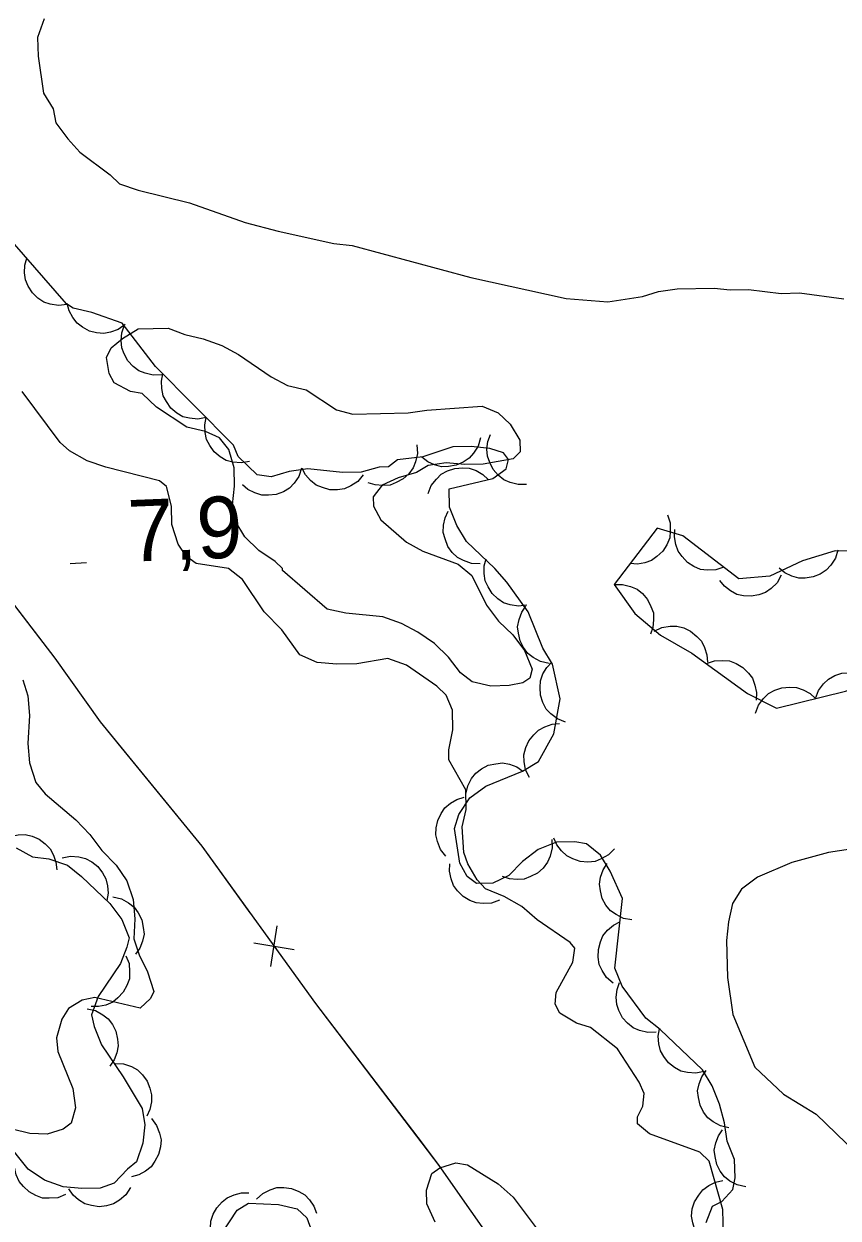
# Model space of a CAD drawing. Extents: x 336540 to 340074, y 5572036 to 5573747.
# Drawn here: x 337937.2 to 337976.8, y 5573562.4 to 5573620.6 of the extents above; entities that cross this region are included whole.
import ezdxf

# ---------------------------------------------------------------- set-up
doc = ezdxf.new("R2010")
doc.units = 0
for name, color, linetype in [('Niveau 2', 7, 'Continuous'), ('Niveau 3', 7, 'Continuous'), ('Niveau 37', 7, 'Continuous'), ('Niveau 44', 7, 'Continuous')]:
    doc.layers.add(name, color=color, linetype=linetype)

msp = doc.modelspace()

# ---------------------------------------------------------------- linework, layer by layer
at = {"layer": 'Niveau 2'}
for points in [[(337938.14, 5573620.82), (337937.82, 5573619.91), (337937.85, 5573619.01), (337938.11, 5573617.21), (337938.58, 5573616.44), (337938.71, 5573615.76), (337939.29, 5573614.99), (337939.87, 5573614.33), (337941.35, 5573613.23), (337941.81, 5573612.79), (337942.72, 5573612.48), (337945.21, 5573611.86), (337947.93, 5573610.91), (337949.52, 5573610.49), (337952.23, 5573609.88), (337953.13, 5573609.79), (337958.91, 5573608.23), (337963.55, 5573607.21), (337965.57, 5573607.04), (337967.26, 5573607.3), (337968.04, 5573607.55), (337968.94, 5573607.68), (337970.74, 5573607.72), (337971.52, 5573607.63), (337972.42, 5573607.65), (337974, 5573607.46), (337974.9, 5573607.48), (337977.05, 5573607.19)], [(337949.74, 5573593.96), (337949.74, 5573594.07), (337949.39, 5573594.4), (337948.59, 5573594.94), (337947.9, 5573595.6), (337947.43, 5573596.38), (337947.3, 5573597.17), (337947.4, 5573598.07), (337947.38, 5573598.97), (337947.13, 5573599.86), (337946.67, 5573600.42), (337945.99, 5573600.74), (337945.08, 5573600.94), (337943.6, 5573601.92), (337942.91, 5573602.58), (337942.34, 5573602.68), (337941.55, 5573603.11), (337941.31, 5573603.56), (337941.18, 5573604.34), (337941.4, 5573604.8), (337941.95, 5573605.26), (337942.72, 5573605.73), (337944.18, 5573605.76), (337944.98, 5573605.45), (337945.88, 5573605.24), (337946.79, 5573604.92), (337947.59, 5573604.49), (337949.19, 5573603.4), (337949.98, 5573602.97), (337950.89, 5573602.77), (337952.37, 5573601.79), (337953.16, 5573601.58), (337955.86, 5573601.65), (337956.76, 5573601.78), (337959.45, 5573601.96), (337960.24, 5573601.64), (337960.82, 5573601.09), (337961.29, 5573600.31), (337961.3, 5573599.75), (337960.97, 5573599.4), (337959.51, 5573599.14), (337958.61, 5573599.12), (337957.71, 5573599.21), (337956.82, 5573599.08), (337956.26, 5573598.73), (337955.37, 5573598.48), (337954.59, 5573598.12), (337954.15, 5573597.55), (337954.16, 5573597.1), (337954.52, 5573596.43), (337955.78, 5573595.34), (337956.57, 5573594.91), (337958.28, 5573594.27), (337958.96, 5573593.72), (337959.67, 5573592.27), (337960.25, 5573591.5), (337960.94, 5573590.84), (337961.52, 5573590.07), (337961.88, 5573589.17), (337961.78, 5573588.72), (337961.44, 5573588.49), (337960.77, 5573588.36), (337959.87, 5573588.34), (337958.97, 5573588.54), (337958.4, 5573588.98), (337957.82, 5573589.75), (337957.13, 5573590.41), (337956.33, 5573590.96), (337955.53, 5573591.39), (337954.62, 5573591.71), (337952.82, 5573591.89), (337951.92, 5573592.09), (337949.74, 5573593.96)], [(337970.04, 5573565.64), (337967.6, 5573566.54), (337967.02, 5573567.03), (337967.01, 5573567.37), (337967.28, 5573567.88), (337967.33, 5573568.5), (337967.09, 5573569.06), (337966.04, 5573570.67), (337964.72, 5573571.71), (337964.04, 5573571.92), (337963.24, 5573572.41), (337963.01, 5573572.85), (337963.05, 5573573.42), (337963.86, 5573574.9), (337963.96, 5573575.58), (337963.73, 5573575.86), (337962.13, 5573576.95), (337961.38, 5573577.61), (337960.53, 5573578.09), (337959.62, 5573578.47), (337959.21, 5573578.91), (337958.75, 5573579.69), (337958.56, 5573580.24), (337958.48, 5573581.48), (337958.68, 5573582.33), (337958.66, 5573583.29), (337957.84, 5573584.74), (337957.83, 5573585.24), (337958.03, 5573586.21), (337958.01, 5573587.16), (337957.71, 5573587.89), (337957.25, 5573588.33), (337955.77, 5573589.36), (337954.86, 5573589.68), (337953.35, 5573589.42), (337952.39, 5573589.4), (337951.43, 5573589.49), (337950.58, 5573589.86), (337949.71, 5573591.08), (337948.84, 5573591.96), (337947.8, 5573593.52), (337947.11, 5573594.06), (337945.53, 5573594.31), (337945.07, 5573594.64), (337944.66, 5573595.25), (337944.36, 5573596.2), (337944.34, 5573597.1), (337944.09, 5573598.05), (337943.75, 5573598.33), (337941.14, 5573599), (337940.24, 5573599.31), (337939.38, 5573599.8), (337938.92, 5573600.19), (337937.07, 5573602.68)], [(337937.11, 5573588.65), (337937.35, 5573587.86), (337937.43, 5573586.91), (337937.34, 5573585.55), (337937.42, 5573584.6), (337937.73, 5573583.64), (337938.19, 5573583.09), (337939.68, 5573581.83), (337940.37, 5573581.11), (337940.95, 5573580.34), (337941.64, 5573579.62), (337942.17, 5573578.85), (337942.47, 5573577.95), (337942.55, 5573577), (337942.51, 5573576.04), (337942.76, 5573575.25), (337943.17, 5573574.42), (337943.47, 5573573.47), (337943.31, 5573573.12), (337942.82, 5573572.66), (337940.61, 5573573.17), (337939.99, 5573573.05), (337939.33, 5573572.64), (337939, 5573572.12), (337938.74, 5573571.21), (337938.81, 5573570.54), (337939.53, 5573568.75), (337939.66, 5573567.8), (337939.46, 5573567.06), (337939.07, 5573566.77), (337938.29, 5573566.53), (337937.44, 5573566.56), (337936.59, 5573566.77)], [(337980.69, 5573580.9), (337976.31, 5573580.24), (337974.52, 5573579.75), (337972.85, 5573579.03), (337972.08, 5573578.45), (337971.64, 5573577.76), (337971.44, 5573576.86), (337971.35, 5573575.95), (337971.39, 5573574.15), (337971.65, 5573572.35), (337972.73, 5573569.79), (337974.11, 5573568.47), (337975.7, 5573567.49), (337977.66, 5573565.62)], [(337971.2, 5573561.55), (337971.17, 5573562.85), (337970.5, 5573565.2), (337970.04, 5573565.64)], [(337957.17, 5573562.24), (337956.76, 5573563.13), (337956.75, 5573563.8), (337957.01, 5573564.6), (337957.4, 5573564.89), (337958.18, 5573565.13), (337958.74, 5573565.03), (337960.23, 5573564.11), (337960.97, 5573563.45), (337962.13, 5573561.9)]]:
    msp.add_lwpolyline(points, dxfattribs=at)
at = {"layer": 'Niveau 3'}
msp.add_line((337939.4, 5573594.31), (337940.2, 5573594.35), dxfattribs=at)
at = {"layer": 'Niveau 37'}
for p, q in [((337949.17, 5573574.69), (337949.48, 5573576.67)), ((337948.34, 5573575.84), (337950.31, 5573575.52))]:
    msp.add_line(p, q, dxfattribs=at)
for points in [[(337932.7, 5573597.45), (337938.66, 5573589.7), (337940.87, 5573586.6), (337945.81, 5573580.54), (337951.35, 5573572.88), (337957.35, 5573565), (337960.46, 5573560.55), (337962.81, 5573557.48), (337968.61, 5573549.57), (337971.3, 5573545.42), (337951.38, 5573530.4), (337947.34, 5573527.54), (337930, 5573514.25)], [(337935.99, 5573593.17), (337938.66, 5573589.7), (337940.87, 5573586.6), (337942.02, 5573585.19)], [(337942.02, 5573585.19), (337945.81, 5573580.54), (337948.15, 5573577.3)], [(337950.5, 5573574.06), (337951.35, 5573572.88), (337956.53, 5573566.08)], [(337956.53, 5573566.08), (337957.35, 5573565), (337960.46, 5573560.55), (337962.41, 5573558)]]:
    msp.add_lwpolyline(points, dxfattribs=at)
at = {"layer": 'Niveau 44'}
for points in [[(337970.35, 5573562.22), (337970.67, 5573563.02), (337971.11, 5573563.25), (337971.66, 5573563.83), (337971.76, 5573564.39), (337971.74, 5573565.29), (337971.38, 5573566.18), (337971.25, 5573567.08), (337971, 5573567.98), (337970.65, 5573568.87), (337970.18, 5573569.65), (337968.11, 5573571.62), (337967.42, 5573572.17), (337966.27, 5573573.72), (337965.91, 5573574.61), (337966.28, 5573578), (337965.69, 5573579.33), (337965.22, 5573580.11), (337964.53, 5573580.66), (337963.97, 5573580.76), (337963.07, 5573580.74), (337962.18, 5573580.38), (337961.41, 5573579.8), (337960.75, 5573579.11), (337959.97, 5573578.75), (337959.18, 5573578.73), (337958.73, 5573579.06), (337958.37, 5573579.72), (337958.11, 5573581.41), (337958.32, 5573582.09), (337958.86, 5573582.89), (337959.64, 5573583.47), (337961.42, 5573584.19), (337962.19, 5573584.66), (337962.95, 5573586.02), (337963.25, 5573587.72), (337962.87, 5573589.4), (337962.41, 5573590.18), (337961.69, 5573591.96), (337960.65, 5573593.4), (337960.07, 5573594.06), (337958.69, 5573595.38), (337958.22, 5573596.16), (337957.87, 5573597.05), (337957.85, 5573597.95), (337959.97, 5573598.45), (337960.63, 5573598.92), (337960.74, 5573599.37), (337960.5, 5573599.7), (337959.82, 5573599.91), (337958.92, 5573600), (337958.02, 5573599.98), (337956.57, 5573599.5), (337955.34, 5573599.35), (337954.9, 5573599.01), (337954.45, 5573599), (337953.56, 5573598.75), (337952.66, 5573598.73), (337950.97, 5573598.91), (337950.07, 5573598.78), (337949.18, 5573598.53), (337948.5, 5573598.63), (337947.58, 5573599.51), (337947.35, 5573600.07), (337943.56, 5573603.9), (337941.94, 5573606), (337940.46, 5573606.53), (337939.56, 5573606.74), (337939.22, 5573606.95), (337936.59, 5573609.98)], [(337939.26, 5573606.91), (337938.84, 5573606.86), (337938.44, 5573606.93), (337938.13, 5573607.03), (337937.83, 5573607.23), (337937.57, 5573607.48), (337937.37, 5573607.81), (337937.23, 5573608.11), (337937.18, 5573608.46), (337937.2, 5573608.83), (337937.29, 5573609.17)], [(337942.09, 5573605.95), (337941.75, 5573605.7), (337941.37, 5573605.57), (337941.04, 5573605.5), (337940.69, 5573605.53), (337940.34, 5573605.62), (337940, 5573605.81), (337939.74, 5573606), (337939.53, 5573606.28), (337939.35, 5573606.61), (337939.26, 5573606.96)], [(337943.87, 5573603.5), (337943.45, 5573603.47), (337943.06, 5573603.57), (337942.75, 5573603.69), (337942.47, 5573603.9), (337942.22, 5573604.17), (337942.04, 5573604.51), (337941.92, 5573604.81), (337941.89, 5573605.16), (337941.92, 5573605.53), (337942.04, 5573605.87)], [(337946.03, 5573601.41), (337945.62, 5573601.33), (337945.21, 5573601.38), (337944.89, 5573601.45), (337944.59, 5573601.63), (337944.31, 5573601.87), (337944.09, 5573602.19), (337943.93, 5573602.47), (337943.86, 5573602.82), (337943.85, 5573603.19), (337943.92, 5573603.54)], [(337948.14, 5573599.28), (337947.73, 5573599.2), (337947.32, 5573599.24), (337947, 5573599.32), (337946.7, 5573599.5), (337946.42, 5573599.74), (337946.2, 5573600.05), (337946.04, 5573600.34), (337945.97, 5573600.68), (337945.96, 5573601.05), (337946.03, 5573601.41)], [(337959.37, 5573600.43), (337959.26, 5573600.02), (337959.04, 5573599.68), (337958.82, 5573599.43), (337958.53, 5573599.24), (337958.19, 5573599.09), (337957.81, 5573599.03), (337957.48, 5573599.02), (337957.14, 5573599.11), (337956.81, 5573599.26), (337956.52, 5573599.48)], [(337961.62, 5573598.16), (337961.2, 5573598.15), (337960.81, 5573598.25), (337960.51, 5573598.38), (337960.23, 5573598.6), (337959.99, 5573598.88), (337959.82, 5573599.22), (337959.71, 5573599.53), (337959.69, 5573599.88), (337959.73, 5573600.25), (337959.86, 5573600.59)], [(337956.28, 5573600.08), (337956.31, 5573599.66), (337956.21, 5573599.26), (337956.09, 5573598.96), (337955.88, 5573598.68), (337955.61, 5573598.43), (337955.27, 5573598.25), (337954.97, 5573598.12), (337954.62, 5573598.1), (337954.25, 5573598.13), (337953.91, 5573598.24)], [(337950.67, 5573598.95), (337950.54, 5573598.55), (337950.31, 5573598.22), (337950.08, 5573597.98), (337949.78, 5573597.8), (337949.43, 5573597.67), (337949.05, 5573597.63), (337948.73, 5573597.63), (337948.39, 5573597.74), (337948.06, 5573597.91), (337947.79, 5573598.14)], [(337953.67, 5573598.62), (337953.4, 5573598.3), (337953.06, 5573598.08), (337952.76, 5573597.94), (337952.42, 5573597.89), (337952.05, 5573597.89), (337951.68, 5573598), (337951.37, 5573598.12), (337951.1, 5573598.34), (337950.86, 5573598.62), (337950.69, 5573598.94)], [(337956.83, 5573597.71), (337956.98, 5573598.1), (337957.23, 5573598.42), (337957.46, 5573598.65), (337957.77, 5573598.82), (337958.13, 5573598.94), (337958.51, 5573598.96), (337958.83, 5573598.95), (337959.16, 5573598.83), (337959.49, 5573598.64), (337959.75, 5573598.4)], [(337959.35, 5573594.29), (337958.93, 5573594.31), (337958.55, 5573594.45), (337958.26, 5573594.6), (337958, 5573594.84), (337957.79, 5573595.14), (337957.65, 5573595.5), (337957.56, 5573595.81), (337957.57, 5573596.17), (337957.65, 5573596.53), (337957.8, 5573596.85)], [(337968.47, 5573596.68), (337968.6, 5573596.28), (337968.61, 5573595.88), (337968.58, 5573595.55), (337968.44, 5573595.22), (337968.24, 5573594.91), (337967.96, 5573594.65), (337967.7, 5573594.45), (337967.37, 5573594.34), (337967.01, 5573594.28), (337966.65, 5573594.3)], [(337965.87, 5573593.28), (337966.89, 5573591.88), (337968.14, 5573590.82), (337969.66, 5573589.94), (337972.37, 5573587.97), (337973.78, 5573587.27), (337977.14, 5573588.09), (337980.5, 5573589.09), (337982.11, 5573592.2), (337979.94, 5573594.69), (337978.39, 5573594.91), (337976.64, 5573594.92), (337975.05, 5573594.43), (337973.46, 5573593.69), (337971.95, 5573593.56), (337969.22, 5573595.66), (337967.97, 5573596.03), (337965.87, 5573593.28)], [(337971.21, 5573594.13), (337970.82, 5573594), (337970.41, 5573593.99), (337970.08, 5573594.02), (337969.76, 5573594.16), (337969.45, 5573594.36), (337969.19, 5573594.64), (337968.99, 5573594.9), (337968.88, 5573595.23), (337968.81, 5573595.6), (337968.83, 5573595.96)], [(337976.77, 5573594.96), (337976.65, 5573594.56), (337976.42, 5573594.22), (337976.2, 5573593.98), (337975.91, 5573593.79), (337975.56, 5573593.65), (337975.18, 5573593.6), (337974.86, 5573593.59), (337974.52, 5573593.69), (337974.18, 5573593.85), (337973.9, 5573594.08)], [(337961.63, 5573592.28), (337961.22, 5573592.23), (337960.82, 5573592.3), (337960.5, 5573592.39), (337960.21, 5573592.59), (337959.94, 5573592.85), (337959.74, 5573593.17), (337959.6, 5573593.47), (337959.55, 5573593.82), (337959.56, 5573594.19), (337959.65, 5573594.53)], [(337974.01, 5573593.74), (337973.81, 5573593.37), (337973.52, 5573593.09), (337973.25, 5573592.9), (337972.92, 5573592.78), (337972.55, 5573592.71), (337972.17, 5573592.74), (337971.85, 5573592.8), (337971.54, 5573592.97), (337971.25, 5573593.2), (337971.02, 5573593.48)], [(337965.87, 5573593.28), (337966.29, 5573593.29), (337966.68, 5573593.19), (337966.99, 5573593.06), (337967.26, 5573592.84), (337967.5, 5573592.56), (337967.67, 5573592.22), (337967.79, 5573591.91), (337967.8, 5573591.56), (337967.76, 5573591.19), (337967.64, 5573590.86)], [(337962.71, 5573589.44), (337962.3, 5573589.53), (337961.94, 5573589.73), (337961.68, 5573589.93), (337961.47, 5573590.21), (337961.3, 5573590.54), (337961.22, 5573590.91), (337961.18, 5573591.23), (337961.25, 5573591.58), (337961.38, 5573591.93), (337961.58, 5573592.23)], [(337967.82, 5573591.01), (337968.19, 5573591.19), (337968.6, 5573591.25), (337968.93, 5573591.26), (337969.27, 5573591.17), (337969.6, 5573591.01), (337969.9, 5573590.76), (337970.12, 5573590.53), (337970.28, 5573590.22), (337970.39, 5573589.86), (337970.42, 5573589.5)], [(337963.51, 5573586.58), (337963.12, 5573586.74), (337962.8, 5573586.99), (337962.57, 5573587.22), (337962.41, 5573587.54), (337962.29, 5573587.89), (337962.27, 5573588.27), (337962.29, 5573588.6), (337962.41, 5573588.93), (337962.6, 5573589.25), (337962.85, 5573589.51)], [(337970.37, 5573589.43), (337970.76, 5573589.57), (337971.16, 5573589.59), (337971.49, 5573589.56), (337971.82, 5573589.44), (337972.14, 5573589.25), (337972.41, 5573588.97), (337972.61, 5573588.72), (337972.73, 5573588.39), (337972.8, 5573588.02), (337972.79, 5573587.66)], [(337975.67, 5573587.73), (337975.82, 5573588.12), (337976.06, 5573588.45), (337976.3, 5573588.68), (337976.61, 5573588.85), (337976.96, 5573588.97), (337977.34, 5573588.99), (337977.66, 5573588.98), (337978, 5573588.87), (337978.32, 5573588.68), (337978.59, 5573588.44)], [(337972.76, 5573587.02), (337972.9, 5573587.41), (337973.15, 5573587.74), (337973.38, 5573587.97), (337973.69, 5573588.14), (337974.04, 5573588.26), (337974.42, 5573588.28), (337974.75, 5573588.27), (337975.08, 5573588.15), (337975.41, 5573587.97), (337975.67, 5573587.73)], [(337961.76, 5573583.89), (337961.57, 5573584.26), (337961.5, 5573584.66), (337961.49, 5573584.99), (337961.58, 5573585.34), (337961.73, 5573585.67), (337961.97, 5573585.97), (337962.2, 5573586.2), (337962.51, 5573586.36), (337962.86, 5573586.48), (337963.22, 5573586.51)], [(337958.66, 5573583.07), (337958.75, 5573583.48), (337958.94, 5573583.84), (337959.14, 5573584.1), (337959.42, 5573584.31), (337959.75, 5573584.48), (337960.12, 5573584.56), (337960.45, 5573584.6), (337960.79, 5573584.53), (337961.14, 5573584.4), (337961.44, 5573584.2)], [(337957.69, 5573580.06), (337957.43, 5573580.39), (337957.28, 5573580.77), (337957.2, 5573581.09), (337957.21, 5573581.44), (337957.29, 5573581.8), (337957.46, 5573582.14), (337957.64, 5573582.41), (337957.91, 5573582.64), (337958.23, 5573582.82), (337958.58, 5573582.93)], [(337936.11, 5573580.82), (337936.48, 5573581.01), (337936.88, 5573581.09), (337937.21, 5573581.11), (337937.55, 5573581.03), (337937.89, 5573580.88), (337938.19, 5573580.65), (337938.43, 5573580.42), (337938.59, 5573580.11), (337938.71, 5573579.76), (337938.75, 5573579.4)], [(337962.84, 5573580.87), (337962.86, 5573580.46), (337962.76, 5573580.06), (337962.64, 5573579.76), (337962.42, 5573579.48), (337962.15, 5573579.23), (337961.81, 5573579.06), (337961.5, 5573578.94), (337961.15, 5573578.92), (337960.78, 5573578.95), (337960.44, 5573579.07)], [(337965.9, 5573580.42), (337965.61, 5573580.12), (337965.25, 5573579.92), (337964.95, 5573579.8), (337964.6, 5573579.77), (337964.23, 5573579.8), (337963.87, 5573579.93), (337963.57, 5573580.08), (337963.32, 5573580.32), (337963.09, 5573580.61), (337962.95, 5573580.94)], [(337936.78, 5573580.46), (337937.58, 5573580.03), (337938.37, 5573579.93), (337939.27, 5573579.62), (337939.96, 5573579.07), (337941.34, 5573577.75), (337941.92, 5573576.98), (337942.27, 5573576.08), (337942.17, 5573575.63), (337941.85, 5573574.83), (337940.77, 5573573.23), (337940.45, 5573572.33), (337940.57, 5573571.77), (337940.93, 5573570.87), (337941.98, 5573569.32), (337942.91, 5573567.77), (337943.04, 5573566.98), (337942.95, 5573566.08), (337942.64, 5573565.17), (337942.19, 5573564.82), (337941.54, 5573564.13), (337940.87, 5573563.89), (337939.97, 5573563.87), (337939.07, 5573563.96), (337938.16, 5573564.28), (337937.36, 5573564.82), (337936.21, 5573566.26)], [(337939.02, 5573579.97), (337939.43, 5573580.06), (337939.83, 5573580.02), (337940.16, 5573579.95), (337940.46, 5573579.78), (337940.75, 5573579.55), (337940.98, 5573579.24), (337941.15, 5573578.96), (337941.23, 5573578.62), (337941.25, 5573578.25), (337941.19, 5573577.9)], [(337960.3, 5573577.91), (337959.91, 5573577.77), (337959.5, 5573577.75), (337959.17, 5573577.78), (337958.85, 5573577.9), (337958.53, 5573578.1), (337958.26, 5573578.37), (337958.06, 5573578.63), (337957.94, 5573578.96), (337957.87, 5573579.32), (337957.88, 5573579.68)], [(337966.74, 5573576.95), (337966.33, 5573577.03), (337965.97, 5573577.21), (337965.7, 5573577.4), (337965.48, 5573577.67), (337965.3, 5573578), (337965.21, 5573578.37), (337965.16, 5573578.69), (337965.22, 5573579.04), (337965.34, 5573579.39), (337965.53, 5573579.7)], [(337941.49, 5573578.08), (337941.9, 5573577.98), (337942.25, 5573577.78), (337942.52, 5573577.58), (337942.72, 5573577.3), (337942.89, 5573576.96), (337942.96, 5573576.59), (337943, 5573576.26), (337942.92, 5573575.92), (337942.79, 5573575.58), (337942.58, 5573575.28)], [(337965.83, 5573573.88), (337965.51, 5573574.15), (337965.29, 5573574.49), (337965.15, 5573574.79), (337965.1, 5573575.14), (337965.11, 5573575.51), (337965.21, 5573575.88), (337965.33, 5573576.18), (337965.56, 5573576.45), (337965.84, 5573576.69), (337966.16, 5573576.86)], [(337942.11, 5573575.21), (337942.27, 5573574.83), (337942.3, 5573574.42), (337942.29, 5573574.09), (337942.17, 5573573.76), (337941.99, 5573573.44), (337941.73, 5573573.16), (337941.48, 5573572.95), (337941.15, 5573572.81), (337940.79, 5573572.73), (337940.43, 5573572.73)], [(337967.92, 5573571.49), (337967.51, 5573571.47), (337967.11, 5573571.57), (337966.81, 5573571.7), (337966.53, 5573571.92), (337966.29, 5573572.19), (337966.11, 5573572.54), (337966, 5573572.84), (337965.98, 5573573.19), (337966.02, 5573573.56), (337966.14, 5573573.9)], [(337940.23, 5573572.63), (337940.64, 5573572.54), (337940.99, 5573572.34), (337941.26, 5573572.14), (337941.47, 5573571.86), (337941.63, 5573571.53), (337941.71, 5573571.15), (337941.75, 5573570.83), (337941.68, 5573570.48), (337941.54, 5573570.14), (337941.34, 5573569.84)], [(337970.26, 5573569.58), (337969.85, 5573569.49), (337969.44, 5573569.52), (337969.12, 5573569.59), (337968.81, 5573569.76), (337968.52, 5573569.99), (337968.29, 5573570.3), (337968.13, 5573570.58), (337968.05, 5573570.92), (337968.02, 5573571.29), (337968.08, 5573571.65)], [(337941.59, 5573569.97), (337942, 5573569.95), (337942.39, 5573569.81), (337942.68, 5573569.66), (337942.93, 5573569.41), (337943.15, 5573569.11), (337943.29, 5573568.76), (337943.37, 5573568.44), (337943.36, 5573568.09), (337943.28, 5573567.73), (337943.13, 5573567.4)], [(337971.45, 5573566.83), (337971.05, 5573566.92), (337970.69, 5573567.12), (337970.43, 5573567.32), (337970.22, 5573567.6), (337970.06, 5573567.93), (337969.98, 5573568.31), (337969.94, 5573568.63), (337970.02, 5573568.98), (337970.15, 5573569.32), (337970.36, 5573569.62)], [(337943.36, 5573567.29), (337943.61, 5573566.95), (337943.75, 5573566.57), (337943.83, 5573566.25), (337943.8, 5573565.9), (337943.71, 5573565.54), (337943.53, 5573565.2), (337943.35, 5573564.93), (337943.07, 5573564.72), (337942.74, 5573564.54), (337942.39, 5573564.45)], [(337972.28, 5573563.96), (337971.87, 5573564.05), (337971.51, 5573564.24), (337971.25, 5573564.44), (337971.04, 5573564.72), (337970.87, 5573565.05), (337970.79, 5573565.43), (337970.75, 5573565.75), (337970.82, 5573566.1), (337970.95, 5573566.44), (337971.15, 5573566.74)], [(337939.18, 5573563.59), (337938.8, 5573563.43), (337938.39, 5573563.4), (337938.06, 5573563.41), (337937.73, 5573563.53), (337937.41, 5573563.71), (337937.13, 5573563.97), (337936.92, 5573564.22), (337936.78, 5573564.55), (337936.7, 5573564.91), (337936.7, 5573565.27)], [(337942.34, 5573563.92), (337942.11, 5573563.57), (337941.8, 5573563.31), (337941.52, 5573563.13), (337941.18, 5573563.03), (337940.82, 5573562.99), (337940.44, 5573563.05), (337940.12, 5573563.13), (337939.82, 5573563.32), (337939.55, 5573563.56), (337939.34, 5573563.86)], [(337948.47, 5573563.35), (337948.78, 5573563.63), (337949.14, 5573563.81), (337949.46, 5573563.92), (337949.81, 5573563.93), (337950.18, 5573563.88), (337950.53, 5573563.73), (337950.82, 5573563.57), (337951.06, 5573563.32), (337951.27, 5573563.01), (337951.4, 5573562.67)], [(337970.05, 5573561.47), (337969.82, 5573561.82), (337969.7, 5573562.2), (337969.64, 5573562.53), (337969.68, 5573562.88), (337969.79, 5573563.23), (337969.99, 5573563.56), (337970.19, 5573563.82), (337970.48, 5573564.02), (337970.81, 5573564.18), (337971.16, 5573564.26)], [(337946.44, 5573561.16), (337946.28, 5573561.55), (337946.24, 5573561.95), (337946.25, 5573562.28), (337946.37, 5573562.62), (337946.54, 5573562.94), (337946.81, 5573563.22), (337947.05, 5573563.43), (337947.38, 5573563.57), (337947.74, 5573563.66), (337948.1, 5573563.66)], [(337946.78, 5573561.68), (337947.54, 5573562.82), (337948.09, 5573563.17), (337949.55, 5573563.1), (337950.46, 5573562.89), (337950.92, 5573562.45), (337951.16, 5573561.78)]]:
    msp.add_lwpolyline(points, dxfattribs=at)

# ---------------------------------------------------------------- texts
at = {"layer": 'Niveau 3'}
msp.add_text('7,9    ', height=2.9999, rotation=2.27627, dxfattribs=at).set_placement((337942.27, 5573594.39))

doc.saveas('drawing.dxf')
